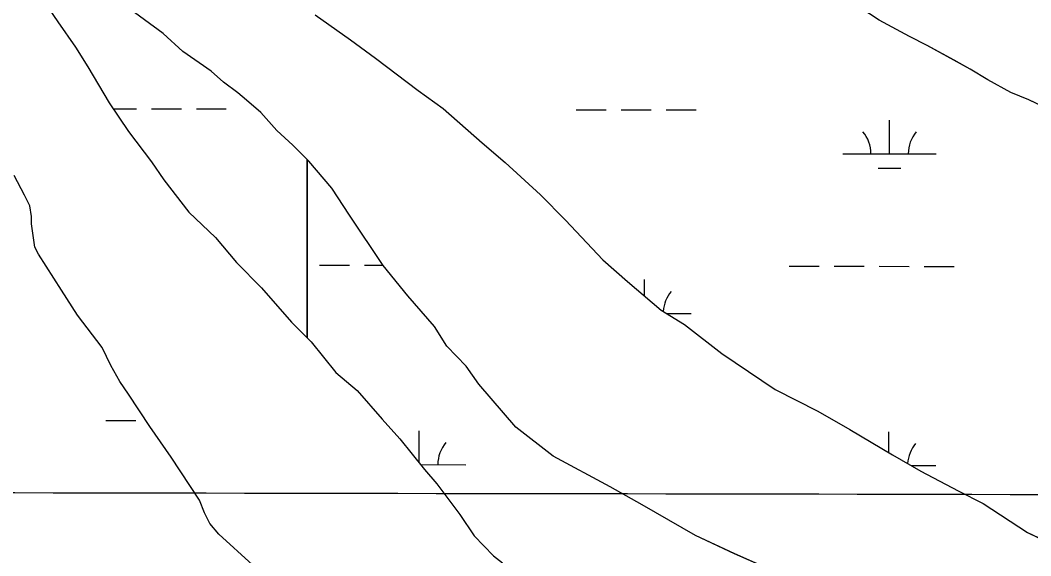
# Model space of a CAD drawing. Extents: x 3187622 to 3225504, y 800805 to 826213.
# Drawn here: x 3214695 to 3215775, y 818255 to 818827 of the extents above; entities that cross this region are included whole.
import ezdxf

# ---------------------------------------------------------------- set-up
doc = ezdxf.new("R2010")
doc.units = 0
for name, color, linetype in [('V-GRID-MAJR', 7, 'Continuous'), ('V-SITE-VEGE', 7, 'Continuous'), ('V-WETL-SWMP', 7, 'Continuous')]:
    doc.layers.add(name, color=color, linetype=linetype)

msp = doc.modelspace()

# ---------------------------------------------------------------- linework, layer by layer
at = {"layer": 'V-GRID-MAJR'}
msp.add_spline([(3191823.839, 818371.837), (3197059.682, 818359.272), (3202295.526, 818347.468), (3207531.372, 818336.426), (3212767.22, 818326.145), (3218003.0700000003, 818316.626), (3223238.92, 818307.868), (3223238.921, 818307.868)], degree=3, dxfattribs=at)
at = {"layer": 'V-SITE-VEGE'}
for p, q in [((3214722.489, 818844.329), (3214735.717, 818825.1640000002)), ((3214848.198, 818812.968), (3214808.323, 818841.8510000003)), ((3214735.717, 818825.1640000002), (3214754.616, 818798.327)), ((3214869.056, 818793.7520000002), (3214848.198, 818812.968)), ((3214754.616, 818798.327), (3214767.832, 818777.253)), ((3214899.441, 818772.5630000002), (3214869.056, 818793.7520000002)), ((3214767.832, 818777.253), (3214790.471, 818738.9490000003)), ((3214912.72, 818761.0290000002), (3214899.441, 818772.5630000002)), ((3214927.904, 818749.4800000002), (3214912.72, 818761.0290000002)), ((3214937.392, 818741.786), (3214927.904, 818749.4800000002)), ((3214790.471, 818738.9490000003), (3214811.254, 818708.285)), ((3214952.568, 818728.3300000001), (3214937.392, 818741.786)), ((3214969.607, 818709.139), (3214952.568, 818728.3300000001)), ((3214811.254, 818708.285), (3214835.838, 818675.687)), ((3214986.677, 818693.762), (3214969.607, 818709.139)), ((3215003.733, 818676.479), (3214986.677, 818693.762)), ((3214835.838, 818675.687), (3214849.066, 818656.5210000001)), ((3215028.344, 818647.699), (3215003.733, 818676.479)), ((3214700.148, 818640.34), (3214688.841, 818661.4020000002)), ((3214849.066, 818656.5210000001), (3214875.5470000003, 818622.0040000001)), ((3214705.794, 818628.8550000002), (3214700.148, 818640.34)), ((3215047.23, 818618.9550000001), (3215028.344, 818647.699)), ((3214707.627, 818617.3960000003), (3214705.794, 818628.8550000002)), ((3214707.576, 818609.764), (3214707.627, 818617.3960000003)), ((3214875.5470000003, 818622.0040000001), (3214903.985, 818595.106)), ((3215083.12, 818565.297), (3215047.23, 818618.9550000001)), ((3214711.227, 818584.9400000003), (3214707.576, 818609.764)), ((3214903.985, 818595.106), (3214926.699, 818568.2440000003)), ((3214714.992, 818577.284), (3214711.227, 818584.9400000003)), ((3214739.539, 818538.9640000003), (3214714.992, 818577.284)), ((3214926.699, 818568.2440000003), (3214953.231, 818541.358)), ((3215109.615, 818532.6890000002), (3215083.12, 818565.297)), ((3214953.231, 818541.358), (3214985.4220000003, 818504.898)), ((3214756.531, 818512.142), (3214739.539, 818538.9640000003)), ((3215138.014, 818500.0670000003), (3215109.615, 818532.6890000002)), ((3214783.012, 818477.625), (3214756.531, 818512.142)), ((3214985.4220000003, 818504.898), (3215006.2660000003, 818483.775)), ((3215151.23, 818478.9930000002), (3215138.014, 818500.0670000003)), ((3214792.4220000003, 818458.484), (3214783.012, 818477.625)), ((3215006.2660000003, 818483.775), (3215032.759, 818451.162)), ((3215172.074, 818457.868), (3215151.23, 818478.9930000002)), ((3214801.847, 818441.2480000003), (3214792.4220000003, 818458.484)), ((3215185.303, 818438.702), (3215172.074, 818457.868)), ((3215032.759, 818451.162), (3215055.5270000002, 818431.9340000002)), ((3214811.2970000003, 818427.8340000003), (3214801.847, 818441.2480000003)), ((3215225.06, 818392.6510000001), (3215185.303, 818438.702)), ((3214833.9620000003, 818393.341), (3214811.2970000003, 818427.8340000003)), ((3215055.5270000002, 818431.9340000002), (3215082.032, 818401.232)), ((3215082.032, 818401.232), (3215100.97, 818380.1190000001)), ((3214856.639, 818360.757), (3214833.9620000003, 818393.341)), ((3215264.921, 818361.859), (3215225.06, 818392.6510000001)), ((3215100.97, 818380.1190000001), (3215127.463, 818347.511)), ((3214886.86, 818314.77), (3214856.639, 818360.757)), ((3215325.752, 818329.0240000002), (3215264.921, 818361.859)), ((3215127.463, 818347.511), (3215140.715, 818332.1590000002)), ((3215140.715, 818332.1590000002), (3215165.3000000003, 818299.563)), ((3215359.966, 818309.7170000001), (3215325.752, 818329.024)), ((3214892.494, 818301.378), (3214886.86, 818314.77)), ((3215416.983, 818276.904), (3215359.966, 818309.7170000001)), ((3214898.14, 818289.893), (3214892.494, 818301.378)), ((3215165.3000000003, 818299.563), (3215180.41, 818276.5700000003)), ((3214907.6040000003, 818278.383), (3214898.14, 818289.893)), ((3214943.634, 818245.709), (3214907.6040000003, 818278.383)), ((3215180.41, 818276.5700000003), (3215201.256, 818255.4450000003)), ((3215458.825, 818257.549), (3215416.983, 818276.904)), ((3215502.579, 818238.181), (3215458.825, 818257.549))]:
    msp.add_line(p, q, dxfattribs=at)
for points in [[(3215010.495, 818832.877), (3215048.472, 818805.915), (3215075.055, 818786.66), (3215120.612, 818752.0160000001), (3215147.193, 818732.76), (3215188.9250000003, 818696.234), (3215213.583, 818675.085), (3215251.5100000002, 818640.492), (3215278.04, 818613.606), (3215317.824, 818571.37), (3215344.381, 818548.299), (3215380.426, 818517.534), (3215405.125, 818502.106), (3215444.985, 818471.317), (3215501.9620000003, 818432.782), (3215547.596, 818409.586), (3215581.812, 818390.279), (3215627.417, 818363.2660000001)], [(3215801.548, 818728.412), (3215773.021, 818741.956), (3215753.9930000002, 818749.712), (3215729.282, 818763.233), (3215710.281, 818774.806), (3215693.176, 818784.46), (3215664.659, 818799.91), (3215645.646, 818809.577), (3215613.328, 818826.962), (3215592.433, 818840.454)], [(3215627.417, 818363.2660000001), (3215657.827, 818345.893), (3215697.751, 818324.643), (3215724.3710000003, 818311.1140000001), (3215771.86, 818280.269), (3215804.1920000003, 818264.792)]]:
    msp.add_lwpolyline(points, dxfattribs=at)
at = {"layer": 'V-WETL-SWMP'}
for p, q in [((3215010.506344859, 818832.8808761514), (3215048.483293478, 818805.9188540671)), ((3215645.6561276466, 818809.5813529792), (3215613.3391760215, 818826.9663737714)), ((3215048.483293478, 818805.9188540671), (3215075.0652578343, 818786.6638387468)), ((3215664.6700987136, 818799.9153405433), (3215645.6561276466, 818809.5813529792)), ((3215693.185056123, 818784.4633222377), (3215664.6700987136, 818799.9153405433)), ((3215075.0652578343, 818786.6638387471), (3215120.6231981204, 818752.0208130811)), ((3215710.2910308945, 818774.810311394), (3215693.185056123, 818784.4633222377)), ((3215729.2920035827, 818763.2372996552), (3215710.2910308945, 818774.810311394)), ((3215754.0039667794, 818749.7182838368), (3215729.2920035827, 818763.2372996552)), ((3215120.6231981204, 818752.0208130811), (3215147.2041624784, 818732.765797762)), ((3215773.030936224, 818741.9602707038), (3215754.0039667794, 818749.7182838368)), ((3215801.557892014, 818728.4162517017), (3215773.030936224, 818741.9602707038)), ((3214794.823225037, 818732.5255231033), (3214819.6359324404, 818732.474984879)), ((3214835.6358984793, 818732.4423963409), (3214867.635830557, 818732.3772192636)), ((3214883.635796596, 818732.3446307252), (3214915.6357286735, 818732.2794536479)), ((3215147.2041624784, 818732.765797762), (3215188.9341117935, 818696.2397759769)), ((3215289.5450936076, 818731.5169758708), (3215321.544996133, 818731.4517988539)), ((3215337.544947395, 818731.4192103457), (3215369.54484992, 818731.3540333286)), ((3215385.544801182, 818731.3214448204), (3215417.5447037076, 818731.2562678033)), ((3215624.293544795, 818684.4050763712), (3215624.3668387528, 818720.404995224)), ((3215188.9341117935, 818696.2397759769), (3215213.595081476, 818675.0897629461)), ((3215574.2936970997, 818684.5069154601), (3215674.2933924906, 818684.3032372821)), ((3215003.7434889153, 818676.4839380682), (3215002.030490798, 818678.2199388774)), ((3215002.030490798, 818678.2199388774), (3215002.030649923, 818488.0820072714)), ((3215028.3544650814, 818647.7029278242), (3215003.7434889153, 818676.4839380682)), ((3215213.595081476, 818675.0897629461), (3215251.52103658, 818640.4967436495)), ((3215612.2621647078, 818668.9985525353), (3215636.262091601, 818668.9496697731)), ((3215047.24145236, 818618.9609223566), (3215028.3544650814, 818647.7029278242)), ((3215251.52103658, 818640.4967436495), (3215278.052007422, 818613.6107311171)), ((3215083.1334273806, 818565.3029116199), (3215047.24145236, 818618.9609223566)), ((3215278.052007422, 818613.6107311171), (3215317.835965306, 818571.3737130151)), ((3215015.298941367, 818565.574242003), (3215047.298843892, 818565.5090649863)), ((3215063.2987951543, 818565.4764764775), (3215083.0442308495, 818565.4362592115)), ((3215109.626403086, 818532.6939011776), (3215083.13342738, 818565.3029116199)), ((3215317.835965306, 818571.3737130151), (3215344.3919329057, 818548.3036990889)), ((3215517.2054125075, 818564.5519649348), (3215549.2053150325, 818564.4867879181)), ((3215565.205266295, 818564.4541994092), (3215597.20516882, 818564.3890223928)), ((3215613.2051200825, 818564.3564338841), (3215645.2050226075, 818564.2912568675)), ((3215661.20497387, 818564.258668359), (3215693.204876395, 818564.1934913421)), ((3215344.391932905, 818548.3036990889), (3215380.4358884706, 818517.5386799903)), ((3215362.5486096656, 818532.8062183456), (3215362.5838695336, 818550.1248683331)), ((3215138.026375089, 818500.0718891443), (3215109.626403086, 818532.6939011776)), ((3215380.4358884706, 818517.5386799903), (3215405.1348532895, 818502.1116648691)), ((3215385.9778658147, 818514.0771515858), (3215412.510423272, 818514.0231103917)), ((3215151.2413669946, 818478.9978856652), (3215138.026375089, 818500.0718891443)), ((3215405.1348532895, 818502.1116648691), (3215444.9948014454, 818471.321642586)), ((3215002.030649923, 818488.0820072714), (3215006.278645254, 818483.7770052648)), ((3215006.278645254, 818483.7770052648), (3215032.7716209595, 818451.1679948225)), ((3215172.087344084, 818457.872875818), (3215151.2413669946, 818478.9978856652)), ((3215444.9948014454, 818471.321642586), (3215501.973722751, 818432.7866087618)), ((3215185.3143343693, 818438.7068716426), (3215172.087344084, 818457.872875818)), ((3215032.7716209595, 818451.1679948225), (3215055.537592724, 818431.9389826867)), ((3215225.0722954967, 818392.6548549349), (3215185.3143343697, 818438.7068716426)), ((3215055.537592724, 818431.9389826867), (3215082.043566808, 818401.2369715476)), ((3215501.973722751, 818432.7866087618), (3215547.6066533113, 818409.5895789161)), ((3215082.043566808, 818401.2369715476), (3215100.9815476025, 818380.1249632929)), ((3215547.6066533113, 818409.5895789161), (3215581.8196028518, 818390.2835572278)), ((3214786.958393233, 818399.8658583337), (3214818.9583253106, 818399.8006812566)), ((3215264.9322436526, 818361.8648326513), (3215225.0722954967, 818392.6548549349)), ((3215581.8196028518, 818390.2835572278), (3215627.4275366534, 818363.2715287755)), ((3215100.9815476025, 818380.1249632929), (3215127.47352331, 818347.5159528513)), ((3215121.713538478, 818354.6059263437), (3215121.7830601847, 818388.7530221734)), ((3215623.644295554, 818365.512213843), (3215623.6895313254, 818387.7307451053)), ((3215325.7641526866, 818329.0277935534), (3215264.9322436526, 818361.8648326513)), ((3215627.4275366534, 818363.2715287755), (3215657.8374919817, 818345.8985095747)), ((3215123.2212966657, 818352.7500246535), (3215171.709613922, 818352.6512642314)), ((3215127.47352331, 818347.5159528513), (3215140.726510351, 818332.1649472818)), ((3215647.714445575, 818351.6817433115), (3215673.616085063, 818351.6289871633)), ((3215657.8374919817, 818345.8985095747), (3215697.7604320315, 818324.6474838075)), ((3215140.7265103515, 818332.1649472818), (3215165.3114897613, 818299.5689384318)), ((3215359.9771022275, 818309.7217718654), (3215325.7641526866, 818329.0277935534)), ((3215697.7604320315, 818324.6474838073), (3215724.380391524, 818311.1154663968)), ((3215416.994018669, 818276.9097359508), (3215359.9771022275, 818309.7217718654)), ((3215724.380391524, 818311.1154663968), (3215771.8703248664, 818280.2744377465)), ((3215165.3114897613, 818299.5689384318), (3215180.4214795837, 818276.5749340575)), ((3215180.4214795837, 818276.5749340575), (3215201.2674566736, 818255.4499242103)), ((3215458.8369533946, 818257.5537078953), (3215416.994018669, 818276.9097359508)), ((3215771.8703248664, 818280.2744377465), (3215804.2012748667, 818264.7974162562)), ((3215201.2674566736, 818255.4499242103), (3215210.7554446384, 818247.7559190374)), ((3215502.587884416, 818238.1846782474), (3215458.8369533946, 818257.5537078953))]:
    msp.add_line(p, q, dxfattribs=at)
for points in [[(3214722.49, 818844.329), (3214735.717, 818825.1630000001), (3214754.617, 818798.328), (3214767.832, 818777.2540000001), (3214790.471, 818738.947), (3214811.253, 818708.284), (3214835.838, 818675.687), (3214849.066, 818656.5210000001), (3214875.546, 818622.0040000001), (3214903.985, 818595.106), (3214926.7, 818568.245), (3214953.231, 818541.359), (3214985.421, 818504.897), (3215002.019, 818488.077), (3215002.019, 818678.215), (3214986.677, 818693.763), (3214969.608, 818709.139), (3214952.566, 818728.331), (3214937.392, 818741.786), (3214927.904, 818749.481), (3214912.719, 818761.029), (3214899.44, 818772.564), (3214869.056, 818793.752), (3214848.198, 818812.969), (3214808.325, 818841.851)], [(3214943.6350000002, 818245.71), (3214907.603, 818278.383), (3214898.14, 818289.893), (3214892.4930000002, 818301.377), (3214886.859, 818314.769), (3214856.639, 818360.758), (3214833.9620000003, 818393.3420000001), (3214811.2970000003, 818427.833), (3214801.847, 818441.251), (3214792.423, 818458.484), (3214783.011, 818477.625), (3214756.531, 818512.1410000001), (3214739.538, 818538.964), (3214714.991, 818577.284), (3214711.227, 818584.9400000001), (3214707.576, 818609.7660000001), (3214707.627, 818617.397), (3214705.795, 818628.856), (3214700.148, 818640.34), (3214688.841, 818661.402)]]:
    msp.add_lwpolyline(points, dxfattribs=at)
for centre, radius, start, end in [((3215569.0517436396, 818684.9923962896), 35.24628790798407, 359.1114801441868, 40.65513847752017), ((3215679.537279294, 818684.7673606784), 35.246287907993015, 139.11147836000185, 180.65513669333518), ((3215417.7543100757, 818514.4872337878), 35.246287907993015, 139.11147836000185, 177.1856111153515), ((3215176.9535007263, 818353.1153876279), 35.246287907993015, 139.11147836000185, 180.65513669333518), ((3215678.8599718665, 818352.0931105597), 35.246287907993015, 139.11147836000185, 176.9066153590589)]:
    msp.add_arc(centre, radius, start, end, dxfattribs=at)

doc.saveas('drawing.dxf')
